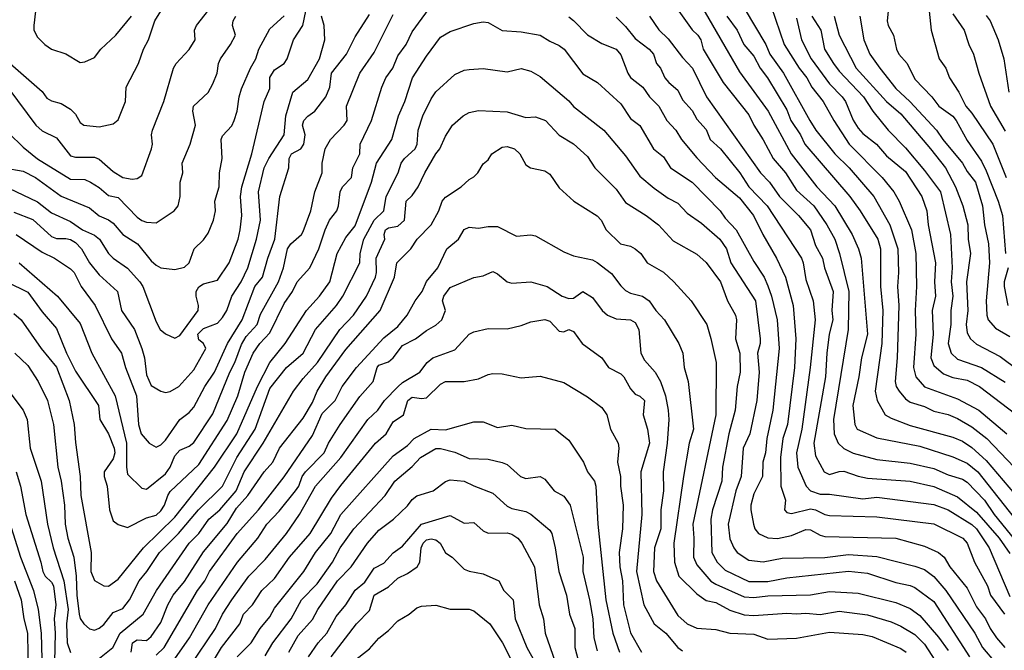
# Model space of a CAD drawing. Header units: metres. Extents: x -46681 to -43747, y -240911 to -237677.
# Tile 1034 of 1056: x -44524 to -44420, y -238128 to -238062. Entities that reach past the tile are written whole.
import ezdxf

# ---------------------------------------------------------------- set-up
doc = ezdxf.new("R2010")
doc.units = ezdxf.units.M
doc.layers.add('CONTOUR_INDEX', color=1, linetype='Continuous')
doc.layers.add('CONTOUR_INTER', color=3, linetype='Continuous')

msp = doc.modelspace()

# ---------------------------------------------------------------- linework, layer by layer
at = {"layer": 'CONTOUR_INDEX'}
for points, elevation in [([(-44455.19, -238060.02), (-44453.1, -238062.98), (-44452.47, -238063.52), (-44452.17, -238064.02), (-44451.91, -238065.02), (-44449.83, -238068.52), (-44447.1, -238071.93), (-44446.59, -238073.02), (-44445.6, -238074.55), (-44444.54, -238076.52), (-44443.26, -238078.02), (-44442.1, -238079.87), (-44440.27, -238081.52), (-44438.88, -238083.52), (-44438.04, -238085.02), (-44437.56, -238086.52), (-44436.58, -238090.52), (-44436.64, -238094.52), (-44438.19, -238104.02), (-44438.13, -238105.52), (-44437.69, -238106.52), (-44437.1, -238107.08), (-44436.1, -238107.54), (-44433.6, -238108.22), (-44430.1, -238108.61), (-44427.6, -238109.16), (-44426.1, -238109.85), (-44424.6, -238110.29), (-44424.1, -238110.6), (-44422.26, -238112.52), (-44421.24, -238114.02), (-44419.1, -238116.66)], 70), ([(-44524.97, -238066.52), (-44521.6, -238069.48), (-44521.1, -238070.16), (-44520.6, -238070.46), (-44519.6, -238070.74), (-44518.6, -238071.31), (-44518.1, -238071.84), (-44517.6, -238072.73), (-44517.19, -238073.02), (-44515.6, -238073.18), (-44514.1, -238072.88), (-44513.6, -238072.44), (-44512.82, -238070.52), (-44512.74, -238069.02), (-44511.44, -238066.52), (-44510.93, -238065.02), (-44510.39, -238064.02), (-44509.74, -238062.02), (-44509.1, -238061.01)], 65), ([(-44524.6, -238082.19), (-44522.6, -238082.96), (-44520.6, -238084.75), (-44520.1, -238084.96), (-44519.1, -238084.93), (-44518.6, -238085.06), (-44518.1, -238085.37), (-44517.45, -238086.02), (-44516.6, -238087.5), (-44515.6, -238088.76), (-44513.65, -238090.52), (-44513.24, -238092.52), (-44511.87, -238094.52), (-44511.09, -238096.52), (-44510.82, -238097.52), (-44510.6, -238099.31), (-44510.1, -238100.42), (-44509.1, -238101.03), (-44508.6, -238101.17), (-44508.1, -238101.06), (-44507.2, -238100.52), (-44505.6, -238098.78), (-44504.33, -238096.52), (-44504.58, -238096.02), (-44505.1, -238095.61), (-44505.19, -238095.02), (-44504.6, -238094.43), (-44503.1, -238093.87), (-44502.6, -238093.27), (-44502.14, -238092.52), (-44501.59, -238091.02), (-44500.63, -238089.52), (-44499.91, -238088.02), (-44499, -238085.02), (-44498.6, -238083.02), (-44498.78, -238080.02), (-44498.21, -238077.52), (-44497.72, -238076.52), (-44496.08, -238074.02), (-44495.92, -238072.02), (-44495.18, -238069.52), (-44493.6, -238068.21), (-44492.36, -238066.02), (-44491.8, -238064.02), (-44491.86, -238062.52), (-44492.16, -238061.52)], 70), ([(-44442.1, -238061.74), (-44441.56, -238064.02), (-44440.53, -238066.02), (-44438.6, -238068.67), (-44437.27, -238070.02), (-44436.93, -238070.52), (-44436.1, -238072.48), (-44435.6, -238073.34), (-44435.1, -238073.88), (-44433.66, -238075.02), (-44432.6, -238076.25), (-44430.6, -238077.89), (-44428.89, -238080.52), (-44428.36, -238082.02), (-44428.21, -238083.52), (-44427.44, -238087.52), (-44427.54, -238089.52), (-44427.44, -238091.02), (-44427.77, -238092.52), (-44427.68, -238095.02), (-44427.92, -238097.52), (-44427.6, -238098.33), (-44426.6, -238099.21), (-44425.6, -238099.58), (-44424.1, -238099.87), (-44422.81, -238100.52), (-44418.23, -238104.02)], 65), ([(-44428.1, -238061), (-44427.89, -238063.02), (-44427.03, -238066.02), (-44426.35, -238067.02), (-44425.96, -238068.02), (-44424.96, -238069.52), (-44424.22, -238071.02), (-44423.6, -238071.75), (-44421.39, -238075.02), (-44420, -238078.52)], 60), ([(-44524.48, -238097.02), (-44523.1, -238098.34), (-44522.02, -238100.02), (-44521.03, -238102.02), (-44520.39, -238104.52), (-44519.96, -238109.02), (-44519.59, -238110.52), (-44519.23, -238113.02), (-44519.17, -238115.02), (-44518.88, -238116.52), (-44518.27, -238118.52), (-44518, -238120.52), (-44517.96, -238122.52), (-44517.71, -238124.52), (-44517.6, -238124.97), (-44517.19, -238125.52), (-44516.6, -238126.07), (-44516.1, -238126.21), (-44515.6, -238125.99), (-44515.1, -238125.59), (-44514.1, -238124.34), (-44513.1, -238123.92), (-44512.38, -238123.02), (-44511.36, -238121.02), (-44510.55, -238120.02), (-44509.23, -238118.02), (-44507.23, -238116.02), (-44505.11, -238113.52), (-44502.59, -238111.02), (-44501.09, -238108.02), (-44499.14, -238105.02), (-44497.6, -238100.75), (-44495.83, -238098.52), (-44494.08, -238097.02), (-44492.79, -238094.52), (-44490.57, -238092.02), (-44489.89, -238091.02), (-44488.11, -238087.52), (-44488.09, -238086.52), (-44487.68, -238085.02), (-44486.61, -238083.02), (-44485.59, -238082.02), (-44485.34, -238080.52), (-44484.07, -238078.02), (-44483.74, -238077.02), (-44483.42, -238076.52), (-44482.29, -238075.52), (-44482.07, -238075.02), (-44481.96, -238073.52), (-44481.48, -238072.02), (-44480.6, -238070.24), (-44480.1, -238069.51), (-44478.1, -238067.66), (-44477.1, -238067.23), (-44476.6, -238067.14), (-44475.1, -238067.06), (-44472.6, -238067.39), (-44471.1, -238067.05), (-44470.1, -238067.32), (-44469.1, -238067.9), (-44466.1, -238070.46), (-44465.6, -238071.05), (-44462.38, -238073.52), (-44460.1, -238076.24), (-44458.6, -238078.37), (-44457.1, -238079.66), (-44455.6, -238080.71), (-44454.6, -238081.22), (-44453.6, -238082.27), (-44452.1, -238083.32), (-44450.17, -238085.02), (-44449.47, -238086.02), (-44449.01, -238087.52), (-44446.4, -238091.52), (-44445.9, -238095.52), (-44445.91, -238096.02), (-44446.19, -238097.02), (-44446.02, -238099.02), (-44446.27, -238102.02), (-44447.02, -238105.52), (-44447.71, -238107.02), (-44447.91, -238110.02), (-44448.48, -238111.52), (-44449.28, -238115.02), (-44449.1, -238116.58), (-44448.7, -238117.52), (-44448.34, -238118.02), (-44447.1, -238118.84), (-44445.6, -238118.99), (-44443.6, -238118.62), (-44439.1, -238118.55), (-44436.6, -238118.23), (-44433.6, -238118.45), (-44429.6, -238119.45), (-44428.6, -238119.82), (-44427.6, -238120.53), (-44426.33, -238122.02), (-44423.3, -238126.52), (-44422.49, -238128.02), (-44421.1, -238129.65)], 75), ([(-44506.05, -238130.02), (-44503.32, -238126.02), (-44502.6, -238124.53), (-44501.6, -238122.99), (-44499.82, -238120.52), (-44498.1, -238118.75), (-44495.85, -238116.02), (-44494.47, -238114.02), (-44492.8, -238111.02), (-44490.13, -238108.02), (-44487.28, -238104.02), (-44486.22, -238103.02), (-44485.5, -238102.02), (-44484.1, -238100.57), (-44483.6, -238100.13), (-44481.79, -238099.02), (-44481.01, -238098.02), (-44480.41, -238097.52), (-44478.1, -238096.67), (-44476.6, -238095.04), (-44476.1, -238094.77), (-44474.6, -238094.43), (-44472.6, -238094.46), (-44471.1, -238094.11), (-44470.1, -238093.71), (-44468.6, -238093.49), (-44468.1, -238093.67), (-44467.1, -238094.72), (-44466.6, -238094.78), (-44466.1, -238094.53), (-44465.6, -238094.75), (-44464.68, -238096.02), (-44462.61, -238097.52), (-44461.89, -238098.52), (-44460.6, -238099.21), (-44460.29, -238099.52), (-44459.6, -238100.79), (-44459.1, -238101.35), (-44458.6, -238101.56), (-44458.1, -238102.02), (-44458.24, -238103.52), (-44457.8, -238105.02), (-44457.58, -238106.52), (-44458.5, -238109.52), (-44458.4, -238114.02), (-44458.95, -238120.02), (-44458.18, -238123.52), (-44457.09, -238125.52), (-44455.85, -238126.52), (-44454.6, -238128.03), (-44454.1, -238128.38)], 80), ([(-44493.52, -238129.02), (-44492.5, -238127.52), (-44491.6, -238126.5), (-44490.6, -238124.75), (-44489.6, -238123.52), (-44488.6, -238121.98), (-44487.6, -238121.16), (-44486.6, -238119.68), (-44485.6, -238119.14), (-44484.6, -238118.04), (-44483.6, -238117.34), (-44481.6, -238115.02), (-44478.6, -238114.11), (-44477.1, -238114.94), (-44476.1, -238114.86), (-44475.1, -238115.72), (-44474.6, -238115.97), (-44472.6, -238115.94), (-44472.1, -238116.08), (-44471.45, -238116.52), (-44471.05, -238117.02), (-44469.7, -238119.52), (-44469.21, -238123.52), (-44468.76, -238125.02), (-44468.57, -238126.52), (-44467.52, -238129.52)], 85)]:
    msp.add_lwpolyline(points, dxfattribs=dict(at, elevation=elevation))
at = {"layer": 'CONTOUR_INTER'}
for points, elevation in [([(-44525.1, -238069.17), (-44522.27, -238073.02), (-44521.6, -238073.6), (-44520.1, -238074.36), (-44518.6, -238076.24), (-44518.1, -238076.38), (-44516.1, -238076.38), (-44515.6, -238076.59), (-44514.1, -238077.88), (-44513.1, -238078.51), (-44512.1, -238078.71), (-44511.6, -238078.64), (-44511.1, -238078.31), (-44510.07, -238075.52), (-44509.96, -238075.02), (-44510.07, -238074.02), (-44509.98, -238073.52), (-44508.76, -238070.52), (-44507.76, -238067.02), (-44507.49, -238066.52), (-44506.1, -238065.04), (-44505.48, -238064.02), (-44505.53, -238063.02), (-44505.33, -238062.52), (-44503.1, -238059.68)], 66), ([(-44525.33, -238089.52), (-44523.1, -238090.61), (-44521.6, -238092.67), (-44520.1, -238094.44), (-44519.05, -238097.02), (-44518.1, -238098.93), (-44515.65, -238102.52), (-44515.53, -238104.02), (-44514.6, -238105.53), (-44514.01, -238107.02), (-44513.94, -238107.52), (-44514.1, -238108.16), (-44515.07, -238109.52), (-44515.05, -238110.02), (-44514.76, -238111.02), (-44514.49, -238113.52), (-44514.1, -238114.7), (-44513.6, -238115.08), (-44512.6, -238115.37), (-44510.6, -238114.35), (-44509.6, -238114.07), (-44509.1, -238113.64), (-44508.7, -238113.02), (-44508.37, -238112.02), (-44508.1, -238111.58), (-44505.1, -238108.74), (-44502.1, -238104.13), (-44500.97, -238101.52), (-44500.22, -238099.02), (-44499.37, -238097.02), (-44498.65, -238096.02), (-44497.6, -238094.9), (-44496.1, -238091.8), (-44495.22, -238090.52), (-44494.72, -238089.52), (-44493.4, -238088.02), (-44492.44, -238086.02), (-44491.78, -238084.02), (-44491.32, -238083.02), (-44490.53, -238082.02), (-44490.35, -238081.52), (-44490.19, -238080.02), (-44489.93, -238079.52), (-44489, -238078.52), (-44488.84, -238077.52), (-44488.13, -238076.02), (-44488.07, -238075.02), (-44486.87, -238072.52), (-44485.8, -238069.02), (-44485.38, -238068.02), (-44484.65, -238067.02), (-44484.1, -238065.71), (-44483.24, -238064.52), (-44482.6, -238063.19), (-44480.1, -238059.73)], 73), ([(-44452.1, -238060.47), (-44448.1, -238067.38), (-44445.08, -238071.52), (-44442.66, -238076.02), (-44439.93, -238079.52), (-44438.05, -238081.52), (-44436.21, -238084.52), (-44435.54, -238086.02), (-44435.27, -238087.02), (-44434.59, -238095.02), (-44435.25, -238097.52), (-44435.5, -238099.52), (-44436.13, -238102.52), (-44435.92, -238104.52), (-44435.68, -238105.02), (-44433.6, -238105.94), (-44429.1, -238106.81), (-44425.6, -238107.96), (-44424.1, -238108.62), (-44422.97, -238109.52), (-44418.6, -238115.04)], 69), ([(-44447.6, -238060.7), (-44445.33, -238064.52), (-44444.91, -238065.52), (-44443.44, -238067.52), (-44440.69, -238072.52), (-44440.04, -238073.52), (-44438.06, -238076.02), (-44436.54, -238077.52), (-44433.92, -238080.52), (-44432.25, -238083.52), (-44431.39, -238086.02), (-44431.33, -238088.52), (-44431.43, -238090.02), (-44431.29, -238092.02), (-44431.46, -238097.52), (-44431.69, -238100.02), (-44431.59, -238100.52), (-44431.28, -238101.02), (-44430.6, -238101.84), (-44430.1, -238102.17), (-44428.6, -238102.65), (-44427.6, -238103.14), (-44426.1, -238103.48), (-44425.1, -238103.9), (-44423.6, -238104.77), (-44422.02, -238106.02), (-44419.14, -238109.02)], 67), ([(-44444.76, -238060.52), (-44443.4, -238064.52), (-44441.82, -238067.02), (-44440.98, -238068.02), (-44440.47, -238069.02), (-44439.29, -238070.52), (-44438.16, -238072.52), (-44436.52, -238075.02), (-44433.04, -238078.52), (-44431.83, -238080.02), (-44431.26, -238081.02), (-44429.97, -238084.02), (-44429.52, -238086.52), (-44429.42, -238090.02), (-44429.59, -238092.52), (-44429.49, -238095.02), (-44429.77, -238098.52), (-44429.51, -238099.52), (-44428.6, -238100.56), (-44425.1, -238101.83), (-44422.85, -238103.02), (-44419.9, -238105.52)], 66), ([(-44525.62, -238077.52), (-44523.6, -238077.85), (-44522.3, -238078.52), (-44519.6, -238080.5), (-44516.6, -238081.73), (-44515.6, -238082.55), (-44514.6, -238082.98), (-44514.1, -238083.34), (-44513.1, -238084.51), (-44511.54, -238085.52), (-44510.1, -238087.29), (-44509.6, -238087.77), (-44509.1, -238088.03), (-44507.6, -238088.21), (-44506.6, -238087.96), (-44506.1, -238087.5), (-44505.58, -238086.02), (-44504.6, -238085.1), (-44504.1, -238084.37), (-44503.53, -238083.02), (-44503.34, -238082.02), (-44503.39, -238081.02), (-44502.93, -238079.52), (-44502.92, -238078.02), (-44502.61, -238076.52), (-44502.73, -238074.52), (-44502.6, -238074.14), (-44501.6, -238073.08), (-44501.35, -238072.52), (-44501.03, -238071.52), (-44500.85, -238070.02), (-44500.6, -238069.18), (-44499.65, -238067.02), (-44499.07, -238066.02), (-44498.75, -238065.02), (-44497.6, -238062.85), (-44496.1, -238061.51)], 68), ([(-44525.1, -238079.66), (-44522.1, -238081.1), (-44520.6, -238082.26), (-44518.6, -238083.16), (-44517.36, -238084.02), (-44516.1, -238084.6), (-44515.56, -238085.02), (-44514.6, -238086.51), (-44514.11, -238087.02), (-44512.6, -238088.07), (-44511.31, -238089.52), (-44510.98, -238090.02), (-44509.6, -238093.73), (-44509.17, -238094.52), (-44508.6, -238094.98), (-44507.6, -238095.44), (-44507.1, -238095.17), (-44505.15, -238092.52), (-44505.13, -238092.02), (-44505.37, -238091.02), (-44505.36, -238090.52), (-44505.1, -238090.03), (-44504.6, -238089.71), (-44503.1, -238089.34), (-44501.88, -238087.52), (-44500.95, -238085.02), (-44500.72, -238084.02), (-44500.54, -238082.52), (-44500.68, -238080.52), (-44500.55, -238079.52), (-44499.51, -238076.02), (-44498.19, -238070.52), (-44497.6, -238069.14), (-44497.6, -238067.98), (-44497.1, -238067.2), (-44496.1, -238066.52), (-44495.76, -238066.02), (-44495.1, -238064.02), (-44494.11, -238062.52), (-44493.8, -238061.02)], 69), ([(-44525.1, -238073.85), (-44523.6, -238075.32), (-44522.1, -238076.57), (-44518.6, -238078.71), (-44517.1, -238078.75), (-44516.5, -238079.02), (-44515.6, -238079.56), (-44514.6, -238080.41), (-44513.6, -238080.62), (-44511.6, -238082.71), (-44511.1, -238083.06), (-44510.6, -238083.23), (-44509.6, -238083.31), (-44507.69, -238082.02), (-44507.28, -238081.52), (-44507.05, -238080.52), (-44507.06, -238079.02), (-44506.78, -238078.02), (-44506.85, -238077.02), (-44506, -238075.02), (-44505.43, -238073.02), (-44505.72, -238071.52), (-44505.65, -238071.02), (-44504.1, -238069.57), (-44503.6, -238068.64), (-44503.14, -238067.52), (-44503, -238066.52), (-44502.8, -238066.02), (-44501.75, -238064.52), (-44501.21, -238063.52), (-44501.54, -238062.52), (-44501.46, -238062.02), (-44501.2, -238061.52)], 67), ([(-44524.33, -238084.52), (-44521.6, -238086.37), (-44520.31, -238087.02), (-44518.6, -238088.14), (-44518.21, -238088.52), (-44517.5, -238090.02), (-44516.01, -238092.02), (-44514.28, -238095.52), (-44513.25, -238097.02), (-44512.83, -238098.52), (-44511.66, -238101.52), (-44511.45, -238104.52), (-44511.18, -238105.52), (-44510.33, -238106.52), (-44509.6, -238106.91), (-44509.1, -238106.68), (-44508.6, -238106.17), (-44507.1, -238104.02), (-44506.1, -238103.29), (-44505.6, -238102.72), (-44504.46, -238100.52), (-44503.44, -238099.02), (-44502.07, -238096.02), (-44500.53, -238093.52), (-44499.19, -238090.02), (-44498.36, -238089.02), (-44497.82, -238087.02), (-44497.06, -238085.02), (-44496.55, -238080.52), (-44495.6, -238077.52), (-44495.58, -238076.52), (-44495.32, -238076.02), (-44494.34, -238075.52), (-44494.01, -238075.02), (-44493.89, -238074.02), (-44494.15, -238073.02), (-44494.01, -238072.52), (-44493.6, -238072.05), (-44492.84, -238071.52), (-44491.71, -238070.02), (-44491.28, -238069.02), (-44491.1, -238067.52), (-44489.51, -238065.52), (-44488.6, -238063.7), (-44487.1, -238061.36)], 71), ([(-44524.04, -238087.52), (-44519.99, -238091.02), (-44517.6, -238093.89), (-44516.38, -238097.02), (-44513.89, -238101.52), (-44512.71, -238106.52), (-44512.72, -238109.02), (-44512.6, -238109.76), (-44511.1, -238111.25), (-44510.6, -238111.34), (-44508.6, -238109.73), (-44508.12, -238109.02), (-44507.6, -238107.82), (-44507.1, -238107.23), (-44506.1, -238106.83), (-44505.6, -238106.43), (-44503.6, -238103.4), (-44501.83, -238099.02), (-44501.29, -238098.02), (-44500.6, -238096.11), (-44500.1, -238095.27), (-44498.94, -238094.02), (-44498.6, -238092.9), (-44496.69, -238089.52), (-44496.15, -238088.02), (-44495.75, -238086.02), (-44495.38, -238085.52), (-44494.27, -238084.52), (-44494.1, -238084.21), (-44493.29, -238082.02), (-44492.86, -238080.02), (-44492.08, -238078.02), (-44492.08, -238077.02), (-44491.77, -238075.52), (-44491.21, -238074.52), (-44489.75, -238073.02), (-44489.45, -238072.52), (-44489.52, -238071.02), (-44488.1, -238067.52), (-44486.6, -238065.35), (-44484.6, -238061.37)], 72), ([(-44522.29, -238061.02), (-44522.48, -238062.52), (-44522.47, -238063.02), (-44522.1, -238063.73), (-44521.32, -238064.52), (-44520.61, -238065.02), (-44519.1, -238065.49), (-44517.6, -238066.41), (-44517.1, -238066.33), (-44516.1, -238065.89), (-44515.42, -238065.02), (-44513.85, -238063.52), (-44512.19, -238061.52)], 64), ([(-44466.1, -238061.6), (-44465.6, -238062), (-44464.1, -238063.49), (-44462.6, -238064.42), (-44461.1, -238065), (-44460.6, -238065.59), (-44459.88, -238067.52), (-44459.6, -238067.98), (-44458.28, -238069.02), (-44457.57, -238070.02), (-44456.61, -238071.02), (-44455.75, -238072.52), (-44454.82, -238073.52), (-44454.2, -238074.52), (-44452.6, -238076.44), (-44450.62, -238078.52), (-44448.1, -238080.68), (-44446.63, -238082.52), (-44445.65, -238084.52), (-44444.18, -238087.02), (-44443.23, -238089.02), (-44442.43, -238092.02), (-44442.17, -238095.52), (-44442.28, -238098.52), (-44443.02, -238104.52), (-44443.51, -238106.02), (-44443.78, -238108.02), (-44443.72, -238111.02), (-44443.25, -238112.52), (-44443.35, -238113.52), (-44443.1, -238113.8), (-44442.6, -238113.9), (-44440.6, -238113.43), (-44440.1, -238113.51), (-44439.1, -238114.01), (-44438.6, -238114.11), (-44433.6, -238114.26), (-44427.6, -238114.99), (-44424.56, -238116.52), (-44424.08, -238117.02), (-44423.34, -238119.02), (-44421.96, -238121.52), (-44421.62, -238122.52), (-44420.15, -238124.52)], 73), ([(-44461.1, -238061.65), (-44460.1, -238062.63), (-44459.1, -238063.89), (-44457.61, -238065.02), (-44457.15, -238065.52), (-44456.86, -238066.52), (-44456.43, -238067.02), (-44455.95, -238068.02), (-44455.56, -238068.52), (-44454.6, -238069.31), (-44454.1, -238070.34), (-44453.1, -238071.45), (-44452.6, -238072.38), (-44451.6, -238073.46), (-44451.19, -238074.52), (-44450.1, -238075.49), (-44448.06, -238078.02), (-44447.11, -238079.52), (-44445.17, -238081.52), (-44441.56, -238087.02), (-44441.37, -238087.52), (-44441.1, -238089.28), (-44440.34, -238091.52), (-44440.13, -238093.52), (-44440.65, -238098.52), (-44441.53, -238105.02), (-44442.07, -238107.52), (-44441.94, -238109.02), (-44441.06, -238111.02), (-44440.6, -238111.54), (-44439.6, -238111.86), (-44438.6, -238111.88), (-44435.1, -238112.38), (-44433.6, -238112.19), (-44427.6, -238112.97), (-44426.1, -238113.52), (-44423.6, -238115.07), (-44423.1, -238115.53), (-44421.77, -238117.52), (-44419.6, -238122.64)], 72), ([(-44457.57, -238061.52), (-44456.6, -238062.97), (-44455.6, -238063.93), (-44454.1, -238065.9), (-44453.04, -238067.02), (-44451.57, -238070.02), (-44445.89, -238078.02), (-44444.92, -238079.02), (-44443.86, -238080.52), (-44441.88, -238082.52), (-44440.6, -238084.02), (-44440.1, -238085.68), (-44439.35, -238087.02), (-44439.14, -238088.02), (-44438.23, -238090.52), (-44438.35, -238092.52), (-44438.27, -238093.52), (-44438.63, -238095.02), (-44438.89, -238097.02), (-44439.04, -238099.52), (-44440.25, -238106.52), (-44440.1, -238107.85), (-44439.17, -238109.52), (-44438.6, -238109.79), (-44437.6, -238109.48), (-44437.1, -238109.45), (-44435.6, -238109.99), (-44434.6, -238110.2), (-44430.1, -238110.49), (-44427.6, -238111.05), (-44425.1, -238112.14), (-44423.1, -238113.76), (-44420.72, -238116.52), (-44419.6, -238118.13)], 71), ([(-44449.44, -238061.52), (-44448.33, -238063.02), (-44447.62, -238064.52), (-44446.6, -238065.76), (-44445.91, -238067.02), (-44445.15, -238068.02), (-44443.1, -238071.4), (-44442.68, -238072.52), (-44441.67, -238074.02), (-44441.19, -238075.02), (-44436.46, -238080.52), (-44435.36, -238082.02), (-44433.52, -238085.02), (-44433.24, -238086.02), (-44433.22, -238090.02), (-44432.97, -238092.52), (-44433.1, -238096.02), (-44433.8, -238101.02), (-44433.57, -238102.02), (-44432.73, -238103.52), (-44432.1, -238103.88), (-44430.1, -238104.63), (-44425.6, -238105.88), (-44424.6, -238106.28), (-44423.6, -238106.95), (-44422.1, -238108.32), (-44419.1, -238111.84)], 68), ([(-44440.46, -238061.52), (-44439.51, -238063.02), (-44439.13, -238065.02), (-44438.2, -238066.52), (-44437.6, -238067.34), (-44435.03, -238070.02), (-44434.05, -238071.52), (-44432.42, -238073.52), (-44430.6, -238075.39), (-44428.6, -238077.77), (-44426.91, -238080.02), (-44425.86, -238084.52), (-44425.67, -238088.02), (-44425.78, -238089.52), (-44425.62, -238091.02), (-44425.8, -238092.52), (-44425.81, -238094.02), (-44426.11, -238096.02), (-44425.79, -238097.02), (-44425.1, -238097.66), (-44422.6, -238098.52), (-44420.1, -238100.08)], 64), ([(-44438.12, -238061.52), (-44437.6, -238063.52), (-44435.79, -238067.02), (-44432.6, -238070.53), (-44431.1, -238071.81), (-44427.96, -238075.52), (-44426.39, -238077.52), (-44425.32, -238079.52), (-44424.55, -238081.52), (-44424.01, -238083.52), (-44423.98, -238085.02), (-44423.75, -238086.52), (-44424.17, -238089.52), (-44424.03, -238092.52), (-44424.19, -238094.02), (-44424.1, -238094.87), (-44423.74, -238095.52), (-44423.1, -238096.07), (-44420.6, -238097.38), (-44416.6, -238100.35)], 63), ([(-44435.4, -238061.52), (-44435, -238064.02), (-44434.35, -238065.52), (-44433.31, -238067.02), (-44431.6, -238069.16), (-44430.14, -238070.52), (-44427.33, -238073.52), (-44426.66, -238074.52), (-44424.59, -238077.02), (-44424.1, -238077.88), (-44423.21, -238079.02), (-44422.47, -238081.52), (-44422.28, -238083.52), (-44421.83, -238085.52), (-44421.73, -238087.52), (-44422.1, -238091.52), (-44422.04, -238093.02), (-44421.87, -238093.52), (-44421.1, -238094.38), (-44419.6, -238095.28)], 62), ([(-44432.41, -238061.02), (-44432.54, -238062.02), (-44432.42, -238062.52), (-44431.86, -238063.52), (-44431.54, -238065.02), (-44431.31, -238065.52), (-44430.43, -238066.52), (-44429.6, -238068.16), (-44427.81, -238070.02), (-44427.07, -238071.02), (-44425.6, -238072.08), (-44425.26, -238072.52), (-44424.1, -238074.63), (-44422.6, -238076.8), (-44422.1, -238077.82), (-44420.83, -238081.02), (-44420.38, -238082.52), (-44420.05, -238086.52)], 61), ([(-44425.6, -238061.27), (-44424.4, -238063.02), (-44423.93, -238064.52), (-44423.42, -238065.52), (-44422.86, -238067.52), (-44421.62, -238071.02), (-44420.1, -238073.66)], 59), ([(-44422.1, -238061.47), (-44421.68, -238062.02), (-44420.83, -238064.02), (-44420.23, -238066.02), (-44419.71, -238069.52)], 58), ([(-44524.6, -238092.83), (-44523.8, -238093.52), (-44521.71, -238096.52), (-44520.1, -238098.49), (-44518.75, -238102.02), (-44518.24, -238104.52), (-44518.1, -238106.43), (-44517.58, -238110.02), (-44517.54, -238112.02), (-44516.44, -238118.02), (-44516.47, -238120.02), (-44516.1, -238120.96), (-44515.1, -238121.54), (-44514.6, -238121.56), (-44513.6, -238120.82), (-44510.91, -238117.52), (-44507.6, -238114.29), (-44503.42, -238109.02), (-44501.08, -238105.52), (-44498.91, -238100.52), (-44497.6, -238098.01), (-44495.98, -238096.02), (-44493.75, -238092.52), (-44492.36, -238091.02), (-44491.27, -238089.52), (-44490.5, -238086.52), (-44489.6, -238084.83), (-44488.6, -238083.61), (-44486.9, -238079.02), (-44486.35, -238077.02), (-44484.75, -238074.52), (-44484.04, -238072.02), (-44483.36, -238070.52), (-44482.57, -238068.02), (-44481.1, -238065.75), (-44479.6, -238063.75), (-44478.6, -238063.16), (-44476.1, -238062.3), (-44475.1, -238062.13), (-44474.6, -238062.21), (-44473.1, -238063.04), (-44471.1, -238063.18), (-44469.1, -238063.53), (-44468.1, -238064.17), (-44467.1, -238064.61), (-44466.56, -238065.02), (-44464.6, -238067.6), (-44463.06, -238068.52), (-44460.6, -238070.76), (-44459.6, -238072.3), (-44458.6, -238073.03), (-44457.15, -238075.52), (-44456.1, -238076.33), (-44455.35, -238077.52), (-44453.08, -238079.02), (-44450.13, -238082.02), (-44449.6, -238082.8), (-44448.46, -238084.02), (-44446.6, -238087.37), (-44445.49, -238089.02), (-44445.1, -238089.93), (-44444.71, -238091.02), (-44444.12, -238093.52), (-44443.93, -238096.52), (-44444.57, -238103.02), (-44445.22, -238106.02), (-44445.36, -238107.52), (-44445.65, -238108.52), (-44445.68, -238110.02), (-44446.6, -238111.84), (-44446.89, -238113.02), (-44446.91, -238113.52), (-44446.63, -238115.02), (-44446.46, -238115.52), (-44446.1, -238116.02), (-44445.1, -238116.47), (-44444.1, -238116.56), (-44442.6, -238116.23), (-44441.1, -238115.6), (-44440.6, -238115.63), (-44439.6, -238116.21), (-44439.1, -238116.33), (-44431.6, -238116.51), (-44428.6, -238117.34), (-44427.1, -238118.03), (-44426.51, -238118.52), (-44425.93, -238119.52), (-44424.1, -238121.77), (-44423.1, -238123.73), (-44422.15, -238125.02), (-44421.68, -238126.02), (-44421.02, -238127.02), (-44420.11, -238128.02)], 74), ([(-44516.6, -238129.99), (-44514.16, -238128.02), (-44513.36, -238126.52), (-44510.96, -238124.52), (-44509.55, -238122.02), (-44506.09, -238117.02), (-44505.1, -238116.02), (-44504.02, -238114.52), (-44502.87, -238113.52), (-44501.14, -238111.52), (-44500.31, -238109.52), (-44498.29, -238106.52), (-44495.1, -238101.02), (-44494.1, -238099.7), (-44492.56, -238098.02), (-44490.23, -238094.52), (-44488.77, -238093.02), (-44487.41, -238091.02), (-44486.48, -238089.02), (-44486.35, -238088.52), (-44486.38, -238087.02), (-44485.48, -238085.02), (-44485.56, -238084.52), (-44485.41, -238084.02), (-44485.1, -238083.84), (-44484.1, -238083.64), (-44483.42, -238083.02), (-44483.24, -238081.02), (-44482.6, -238080.42), (-44481.95, -238079.52), (-44481.27, -238078.02), (-44480.11, -238076.02), (-44479.68, -238075.52), (-44479.1, -238074.18), (-44478.33, -238073.02), (-44477.21, -238072.02), (-44476.6, -238071.66), (-44475.6, -238071.47), (-44472.6, -238071.59), (-44470.6, -238072.21), (-44469.6, -238072.13), (-44468.54, -238072.52), (-44467.1, -238074.07), (-44465.6, -238074.98), (-44464.1, -238076.3), (-44463.34, -238077.52), (-44461.1, -238079.75), (-44460.1, -238081.14), (-44457.92, -238082.52), (-44456.62, -238083.52), (-44455.1, -238085.19), (-44452.6, -238086.61), (-44451.6, -238087.46), (-44450.08, -238089.52), (-44449.35, -238091.52), (-44448.52, -238093.02), (-44448.42, -238093.52), (-44448.53, -238095.52), (-44448.07, -238097.02), (-44448.02, -238099.02), (-44448.35, -238100.52), (-44448.55, -238103.02), (-44449.22, -238105.52), (-44449.88, -238109.02), (-44449.96, -238110.52), (-44450.93, -238113.52), (-44451.1, -238114.52), (-44451, -238118.02), (-44450.46, -238119.02), (-44449.6, -238119.87), (-44447.1, -238121.09), (-44445.1, -238121.09), (-44443.1, -238120.67), (-44436.6, -238119.97), (-44434.6, -238120.18), (-44431.6, -238121.19), (-44430.1, -238121.49), (-44429.6, -238121.72), (-44427.6, -238123.19), (-44423.85, -238129.02)], 76), ([(-44512.21, -238128.52), (-44512.06, -238127.52), (-44511.6, -238127.21), (-44510.6, -238127.27), (-44510.1, -238126.86), (-44509.1, -238125.38), (-44508.37, -238123.52), (-44507.79, -238122.52), (-44506.6, -238121.08), (-44504.6, -238117.94), (-44502.1, -238114.95), (-44501.1, -238113.35), (-44499.93, -238112.02), (-44498.21, -238109.52), (-44497.28, -238108.52), (-44496.57, -238107.02), (-44494.1, -238103.86), (-44493.1, -238102.22), (-44492.6, -238101.02), (-44491.7, -238099.52), (-44489.6, -238096.63), (-44485.97, -238092.52), (-44484.46, -238089.02), (-44484.2, -238087.52), (-44482.74, -238086.02), (-44482.08, -238085.02), (-44480.6, -238083.52), (-44479.79, -238082.02), (-44479.44, -238081.02), (-44479.1, -238080.58), (-44477.45, -238079.52), (-44476.6, -238078.74), (-44476.1, -238078.45), (-44475.66, -238078.02), (-44475.1, -238077.1), (-44474.6, -238076.67), (-44474.19, -238076.02), (-44473.1, -238075.34), (-44472.6, -238075.26), (-44471.82, -238075.52), (-44471.25, -238076.02), (-44470.6, -238077.19), (-44470.14, -238077.52), (-44468.6, -238077.83), (-44468.1, -238078.17), (-44467.1, -238079.6), (-44465.54, -238081.02), (-44463.1, -238082.57), (-44462.69, -238083.02), (-44462.14, -238084.02), (-44460.64, -238085.52), (-44459.6, -238085.76), (-44459.1, -238086.04), (-44458.49, -238086.52), (-44457.84, -238087.52), (-44456.1, -238088.51), (-44455.01, -238089.52), (-44453.19, -238091.52), (-44451.54, -238094.02), (-44451.1, -238095.49), (-44450.56, -238098.02), (-44450.6, -238103.52), (-44453.02, -238115.02), (-44452.89, -238116.52), (-44452.95, -238118.52), (-44452.6, -238119.32), (-44451.1, -238121.04), (-44450.6, -238121.37), (-44447.6, -238122.68), (-44446.6, -238122.75), (-44445.1, -238122.58), (-44440.6, -238122.46), (-44438.6, -238122.13), (-44435.6, -238122.29), (-44431.6, -238123.3), (-44430.1, -238123.9), (-44429.1, -238124.64), (-44427.1, -238126.92), (-44426.1, -238128.35)], 77), ([(-44509.6, -238128.83), (-44508.75, -238128.02), (-44505.23, -238122.02), (-44504.46, -238121.02), (-44503.96, -238120.02), (-44501.06, -238116.02), (-44498.81, -238113.52), (-44496.1, -238110.06), (-44493.1, -238105.69), (-44492.1, -238103.37), (-44490.72, -238102.02), (-44489.96, -238100.52), (-44488.48, -238098.52), (-44485.6, -238095.4), (-44484.1, -238094.22), (-44483.12, -238093.02), (-44482.27, -238091.52), (-44481.54, -238090.52), (-44481.1, -238089.47), (-44479.88, -238088.02), (-44478.96, -238086.02), (-44477.71, -238085.02), (-44477.1, -238084.01), (-44476.6, -238083.76), (-44475.6, -238083.85), (-44474.6, -238083.68), (-44473.6, -238083.7), (-44471.6, -238084.69), (-44470.1, -238084.57), (-44469.6, -238084.66), (-44466.6, -238086.35), (-44465.6, -238086.76), (-44463.6, -238087.19), (-44463.1, -238087.48), (-44461.6, -238088.62), (-44460.6, -238089.95), (-44460.1, -238090.41), (-44459.6, -238090.7), (-44458.31, -238091.02), (-44457.6, -238091.51), (-44456.91, -238092.52), (-44455.99, -238093.52), (-44454.48, -238096.02), (-44454.07, -238097.02), (-44453.91, -238098.52), (-44453.49, -238100.02), (-44452.95, -238105.02), (-44453.4, -238106.52), (-44454.01, -238110.02), (-44455.03, -238117.02), (-44454.96, -238119.02), (-44454.49, -238120.52), (-44452.6, -238122.38), (-44451.6, -238123.09), (-44450.6, -238123.27), (-44449.1, -238124.08), (-44447.6, -238124.57), (-44446.6, -238124.66), (-44443.1, -238124.42), (-44442.1, -238124.49), (-44441.1, -238124.41), (-44439.6, -238124.56), (-44437.6, -238124.2), (-44434.6, -238124.6), (-44432.1, -238125.33), (-44431.1, -238125.76), (-44429.6, -238126.66), (-44428.6, -238127.68), (-44427.1, -238129.95)], 78), ([(-44507.6, -238129.23), (-44506.07, -238127.02), (-44504.1, -238123.53), (-44501.01, -238119.02), (-44498.87, -238116.52), (-44497.91, -238115.02), (-44496.6, -238113.66), (-44494.91, -238111.52), (-44494.55, -238111.02), (-44494.19, -238110.02), (-44493.85, -238109.52), (-44491.88, -238107.52), (-44491.41, -238106.52), (-44490.17, -238104.52), (-44488.1, -238101.59), (-44486.71, -238100.02), (-44486.27, -238098.52), (-44486.1, -238098.3), (-44485.1, -238097.94), (-44484.6, -238097.5), (-44483.6, -238096.22), (-44482.26, -238095.52), (-44481.1, -238094.62), (-44480.1, -238094.09), (-44479.48, -238093.52), (-44479.08, -238092.52), (-44479.39, -238091.52), (-44479.27, -238091.02), (-44478.6, -238090.11), (-44476.1, -238089.04), (-44475.1, -238088.88), (-44474.1, -238088.44), (-44473.6, -238088.66), (-44472.6, -238089.51), (-44472.1, -238089.64), (-44470.1, -238089.51), (-44468.38, -238090.02), (-44466.79, -238091.02), (-44466.1, -238091.25), (-44465.6, -238091.24), (-44464.6, -238090.53), (-44463.6, -238091.17), (-44462.57, -238092.52), (-44462.02, -238093.02), (-44461.1, -238093.42), (-44459.6, -238093.53), (-44459.1, -238093.79), (-44458.72, -238094.52), (-44458.48, -238097.02), (-44458.1, -238097.75), (-44456.99, -238099.02), (-44456.41, -238100.02), (-44455.88, -238101.52), (-44455.62, -238103.02), (-44455.53, -238104.02), (-44455.72, -238106.52), (-44456.15, -238109.52), (-44456.11, -238111.52), (-44456.39, -238113.52), (-44456.39, -238115.52), (-44457.06, -238117.52), (-44457.15, -238120.02), (-44456.84, -238121.02), (-44454.6, -238124.67), (-44453.6, -238125.53), (-44452.6, -238126), (-44450.6, -238126.12), (-44449.1, -238126.53), (-44446.6, -238126.61), (-44445.1, -238127.15), (-44442.1, -238127.05), (-44438.6, -238126.41), (-44435.1, -238126.65), (-44434.1, -238126.85), (-44431.1, -238128.13), (-44430.51, -238128.52)], 79), ([(-44419.79, -238088.02), (-44420.21, -238089.52), (-44420.21, -238090.02), (-44419.8, -238092.02)], 61), ([(-44504.1, -238130.39), (-44502.68, -238128.02), (-44500.78, -238125.52), (-44500.38, -238124.52), (-44499.44, -238123.52), (-44498.45, -238122.02), (-44497.1, -238120.75), (-44495.52, -238118.52), (-44493.35, -238116.02), (-44491.1, -238112.3), (-44490.1, -238110.95), (-44486.46, -238106.52), (-44485.34, -238105.52), (-44484.6, -238104.27), (-44483.51, -238103.52), (-44483.04, -238102.02), (-44482.6, -238101.66), (-44481.6, -238101.79), (-44481.1, -238101.73), (-44479.6, -238100.29), (-44479.1, -238100), (-44477.1, -238100.02), (-44475.6, -238099.74), (-44474.6, -238099.26), (-44474.1, -238099.16), (-44473.1, -238099.19), (-44471.1, -238099.63), (-44469.1, -238099.45), (-44466.6, -238100.12), (-44464.1, -238101.64), (-44462.6, -238102.76), (-44462.07, -238103.52), (-44461.7, -238105.02), (-44460.88, -238106.52), (-44460.81, -238107.02), (-44460.96, -238108.52), (-44460.62, -238110.02), (-44460.63, -238111.02), (-44460.37, -238113.02), (-44460.42, -238115.52), (-44460.78, -238118.02), (-44460.72, -238119.52), (-44460.43, -238121.02), (-44460.32, -238123.52), (-44459.6, -238126.48), (-44458.41, -238128.52)], 81), ([(-44525.1, -238101.02), (-44523.6, -238103.04), (-44523.19, -238104.02), (-44522.87, -238107.02), (-44521.69, -238110.52), (-44521.05, -238115.02), (-44520.44, -238117.52), (-44519.3, -238121.02), (-44518.87, -238124.02), (-44519.04, -238125.52), (-44518.95, -238127.52), (-44518.6, -238128.54)], 76), ([(-44501.06, -238129.02), (-44499.56, -238127.52), (-44498.63, -238126.02), (-44497.6, -238124.78), (-44497.1, -238123.88), (-44494.01, -238120.02), (-44492.78, -238118.02), (-44491.17, -238116.02), (-44490.1, -238114.02), (-44484.6, -238107.82), (-44483.1, -238106.76), (-44482.38, -238106.02), (-44480.6, -238105.04), (-44479.1, -238105.1), (-44476.1, -238104.27), (-44475.1, -238104.24), (-44473.6, -238104.84), (-44472.1, -238104.59), (-44470.6, -238104.96), (-44467.52, -238105.02), (-44466.1, -238106.17), (-44464.52, -238108.52), (-44464.1, -238109.52), (-44463.39, -238110.52), (-44463.22, -238111.02), (-44463.04, -238115.02), (-44462.18, -238123.02), (-44461.46, -238126.52), (-44460.74, -238128.52)], 82), ([(-44498.1, -238128.89), (-44497.29, -238127.52), (-44495.35, -238125.02), (-44494.28, -238123.02), (-44492.6, -238121.32), (-44491, -238119.02), (-44490.19, -238117.52), (-44488.73, -238115.52), (-44485.43, -238112.02), (-44484.44, -238110.52), (-44482.6, -238108.95), (-44481.72, -238108.02), (-44480.1, -238107.08), (-44479.6, -238107.07), (-44478.1, -238107.44), (-44476.6, -238108.11), (-44474.6, -238108.18), (-44473.1, -238108.55), (-44472.6, -238108.76), (-44471.19, -238110.02), (-44470.6, -238110.22), (-44469.1, -238110.03), (-44468.6, -238110.28), (-44467.63, -238111.52), (-44466.6, -238112.08), (-44465.93, -238113.02), (-44464.58, -238118.52), (-44464.61, -238120.02), (-44463.9, -238123.02), (-44463.57, -238125.02), (-44463.44, -238127.02), (-44463.1, -238128.38)], 83), ([(-44524.35, -238109.52), (-44523.88, -238111.02), (-44523.33, -238114.02), (-44521.73, -238119.02), (-44521.52, -238120.02), (-44521.28, -238120.52), (-44520.6, -238121.16), (-44520.41, -238121.52), (-44520.15, -238123.52), (-44520.33, -238125.02), (-44520.22, -238126.52), (-44520.31, -238129.52)], 77), ([(-44495.6, -238128.53), (-44494.6, -238126.75), (-44493.1, -238125.06), (-44492.55, -238124.02), (-44490.46, -238121.02), (-44489.04, -238119.52), (-44487.31, -238117.02), (-44486.1, -238115.65), (-44484.55, -238114.52), (-44483.1, -238113.09), (-44482.6, -238112.43), (-44482.1, -238112.05), (-44480.38, -238111.52), (-44479.1, -238110.55), (-44478.6, -238110.36), (-44477.1, -238110.49), (-44476.1, -238111.01), (-44474.1, -238111.78), (-44472.6, -238113.15), (-44472.1, -238113.37), (-44470.6, -238113.7), (-44470.1, -238113.98), (-44468.1, -238115.66), (-44467.89, -238116.02), (-44467.52, -238117.52), (-44467.13, -238120.02), (-44466.32, -238122.52), (-44466, -238124.52), (-44465.45, -238126.02), (-44465.46, -238128.02), (-44464.92, -238130.02)], 84), ([(-44525.59, -238113.02), (-44523.89, -238118.52), (-44522.53, -238122.02), (-44522.02, -238124.02), (-44521.69, -238126.52), (-44521.57, -238132.02)], 78), ([(-44491.14, -238129.02), (-44488.45, -238125.52), (-44487.1, -238124.13), (-44486.6, -238122.52), (-44485.1, -238121.64), (-44484.1, -238120.72), (-44483.1, -238120.24), (-44482.07, -238119.52), (-44481.8, -238119.02), (-44481.66, -238117.52), (-44481.43, -238117.02), (-44481.1, -238116.7), (-44480.6, -238116.57), (-44480.1, -238116.68), (-44479.63, -238117.02), (-44479.1, -238118.05), (-44478.39, -238118.52), (-44477.1, -238119.77), (-44476.6, -238119.99), (-44475.1, -238120.26), (-44473.47, -238121.02), (-44472.94, -238122.02), (-44471.96, -238123.02), (-44471.75, -238125.02), (-44470.52, -238128.02), (-44469.68, -238129.52)], 86), ([(-44524.52, -238121.02), (-44523.81, -238123.02), (-44523.53, -238125.02), (-44523.15, -238126.52), (-44523.09, -238131.02)], 79), ([(-44488.86, -238129.52), (-44487.1, -238128.18), (-44486.1, -238127.03), (-44485.1, -238126.24), (-44484.1, -238125.22), (-44482.91, -238124.52), (-44482.1, -238123.86), (-44481.6, -238123.67), (-44480.1, -238123.58), (-44478.6, -238124), (-44476.6, -238124), (-44476.1, -238124.17), (-44474.41, -238125.52), (-44473.09, -238127.52), (-44471.82, -238130.02)], 87)]:
    msp.add_lwpolyline(points, dxfattribs=dict(at, elevation=elevation))

doc.saveas('drawing.dxf')
